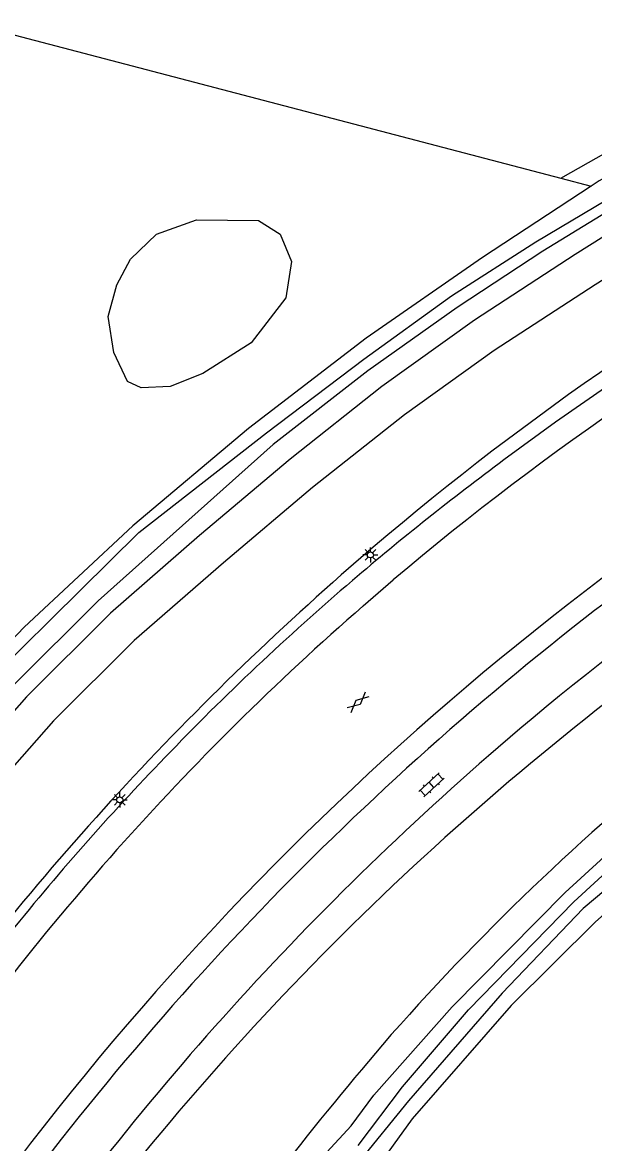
# Model space of a CAD drawing. Extents: x 124000 to 128010, y 398999 to 403000.
# Drawn here: x 124839.6 to 124887, y 402816.9 to 402909.8 of the extents above; entities that cross this region are included whole.
import ezdxf

# ---------------------------------------------------------------- set-up
doc = ezdxf.new("R2010")
doc.units = 0
for name, color, linetype in [('gg-knt-BGT kruinlijn', 7, 'Continuous'), ('gg-knt-bovenkant onderkant talud', 7, 'Continuous'), ('gg-knt-verharding', 7, 'Continuous'), ('gg-kntw-beschoeiing', 7, 'Continuous'), ('gg-kntw-bovenkant insteek waterloop', 7, 'Continuous'), ('gg-kntw-waterlijn', 7, 'Continuous'), ('gt-grn-vlakafsluiter', 7, 'Continuous'), ('gt-knt-geleideconstructie', 7, 'Continuous'), ('gt-symb-gesloten verharding', 7, 'Continuous'), ('gt-symb-klinker verharding', 7, 'Continuous'), ('gt-symb-lichtmast', 7, 'Continuous'), ('gx-grn-maaiveld', 7, 'Continuous')]:
    doc.layers.add(name, color=color, linetype=linetype)

# ---------------------------------------------------------------- blocks, each defined once
blk = doc.blocks.new('gt0-GESVH1')
at = {"layer": 'gt-symb-gesloten verharding'}
for p, q in [((-0.992, -0.261), (0.008, 0.239)), ((0.008, -0.261), (-0.992, 0.239)), ((0.008, 0.239), (1.008, -0.261)), ((1.008, 0.239), (0.008, -0.261))]:
    blk.add_line(p, q, dxfattribs=at)
blk = doc.blocks.new('gt0-LMAST')
at = {"layer": 'gt-symb-lichtmast'}
for p, q in [((-0.182, 0.173), (-0.447, 0.438)), ((-0.005, 0.246), (-0.005, 0.621)), ((0.172, 0.173), (0.437, 0.438)), ((-0.255, -0.004), (-0.63, -0.004)), ((-0.182, -0.181), (-0.447, -0.446)), ((-0.005, -0.254), (-0.005, -0.629)), ((0.437, -0.446), (0.172, -0.181)), ((0.245, -0.004), (0.62, -0.004))]:
    blk.add_line(p, q, dxfattribs=at)
blk.add_circle((-0.005, -0.004), 0.25, dxfattribs=at)
blk = doc.blocks.new('gt0-KL1')
at = {"layer": 'gt-symb-klinker verharding'}
for p, q in [((-1.15, 0.3), (1.15, 0.3)), ((-1, -0.3), (-1, 0.3)), ((-0.5, 0.3), (-0.5, 0.45)), ((0, -0.3), (0, 0.3)), ((0.5, 0.3), (0.5, 0.45)), ((1, -0.3), (1, 0.3)), ((-1.15, -0.3), (1.15, -0.3)), ((-0.5, -0.45), (-0.5, -0.3)), ((0.5, -0.45), (0.5, -0.3))]:
    blk.add_line(p, q, dxfattribs=at)

msp = doc.modelspace()

# ---------------------------------------------------------------- linework, layer by layer
at = {"layer": 'gg-knt-BGT kruinlijn'}
msp.add_line((124868.678, 402866.317), (124866.03, 402864.02), dxfattribs=at)
for centre, radius, start, end in [((125023.474, 402684.729), 238.613, 118.28791, 130.44619), ((125027.168, 402680.597), 244.151, 131.29959, 145.16236), ((125035.116, 402664.076), 239.796, 126.67548, 144.63031)]:
    msp.add_arc(centre, radius, start, end, dxfattribs=at)
at = {"layer": 'gg-knt-bovenkant onderkant talud'}
msp.add_line((124869.439, 402825.07), (124867.7, 402823.01), dxfattribs=at)
for centre, radius, start, end in [((125022.374, 402691.356), 203.147, 118.53241, 138.83619), ((125139.828, 402595.45), 354.735, 140.09682, 149.27534)]:
    msp.add_arc(centre, radius, start, end, dxfattribs=at)
at = {"layer": 'gg-knt-verharding'}
for p, q in [((124867.85, 402861.46), (124870.347, 402863.606)), ((124887.047, 402861.065), (124885.25, 402859.66)), ((124880.846, 402851.265), (124878.25, 402849.03))]:
    msp.add_line(p, q, dxfattribs=at)
for centre, radius, start, end in [((125037.892, 402664.235), 249.738, 117.01608, 143.5612), ((125034.02, 402669.215), 237.917, 119.09527, 130.0768), ((125028.74, 402677.163), 232.157, 120.88507, 127.61366), ((125016.191, 402691.069), 225.916, 131.04244, 145.62609), ((125041.388, 402660.945), 252.718, 128.15805, 145.61944), ((125041.806, 402660.947), 249.251, 131.00998, 146.17335)]:
    msp.add_arc(centre, radius, start, end, dxfattribs=at)
at = {"layer": 'gg-kntw-beschoeiing'}
msp.add_lwpolyline([(124908.759, 402917.847), (124911.089, 402917.571), (124904.153, 402934.139), (124900.798, 402939.063), (124896.797, 402943.549), (124892.011, 402947.187), (124886.62, 402949.837), (124880.89, 402951.286), (124869.833, 402953.158), (124869.702, 402952.08), (124860.778, 402953.2), (124822.015, 402958.031), (124820.832, 402955.131), (124810.366, 402929.463), (124809.429, 402927.116), (124805.608, 402917.54), (124884.244, 402896.927), (124907.884, 402910.302), (124908.759, 402917.847)], dxfattribs=at)
at = {"layer": 'gg-kntw-bovenkant insteek waterloop'}
for points in [[(124813.829, 402961.925), (124814.538, 402961.165), (124870.038, 402954.417), (124881.058, 402952.542), (124887.044, 402950.899), (124892.573, 402948.265), (124897.821, 402944.353), (124901.897, 402939.884), (124904.314, 402935.98), (124908.171, 402927.71), (124911.641, 402918.881), (124912.882, 402913.467), (124912.092, 402910.974), (124910.62, 402909.297), (124907.592, 402907.544), (124897.599, 402902.509), (124887.437, 402896.703), (124886.77, 402896.265)], [(124917.82, 402912.206), (124915.559, 402907.162), (124910.101, 402904.359), (124902.066, 402900.331), (124893.761, 402895.812), (124885.444, 402890.593), (124877.09, 402885.145), (124869.41, 402879.656), (124861.79, 402873.621), (124854.283, 402867.282), (124846.883, 402860.853), (124839.919, 402853.914), (124833.222, 402846.355), (124826.696, 402838.864), (124820.765, 402831.42), (124814.601, 402823.162), (124809.384, 402815.696), (124798.506, 402798.465), (124788.97, 402783.443), (124783.069, 402774.785), (124777.56, 402767.487), (124776.514, 402767.407), (124774.282, 402769.203)], [(124833.413, 402770.212), (124843.52, 402786.669), (124851.563, 402798.337), (124861.141, 402812.175), (124866.849, 402818.352), (124868.728, 402820.895), (124875.219, 402828.216), (124884.597, 402837.692), (124893.727, 402846.038), (124901.711, 402852.147), (124909.514, 402857.898), (124917.96, 402863.234), (124926.724, 402867.699), (124934.42, 402871.184), (124941.659, 402874.932), (124948.258, 402878.507), (124954.059, 402881.978), (124956.844, 402884.042), (124962.497, 402887.355), (124972.834, 402891.906), (124981.843, 402895.026), (124999.84, 402899.589)], [(124886.77, 402896.265), (124877.758, 402890.344), (124868.095, 402883.643), (124858.339, 402876.165), (124848.734, 402868.083), (124839.714, 402859.687), (124831.688, 402851.293), (124824.359, 402842.701), (124816.944, 402833.052), (124809.793, 402823.187), (124803.536, 402814.075), (124797.024, 402804.044), (124789.422, 402792.28), (124781.651, 402780.045), (124776.431, 402772.539)], [(124959.632, 402880.315), (124955.795, 402877.537), (124945.08, 402872.642), (124933.967, 402867.085), (124922.59, 402861.662), (124906.318, 402851.607), (124900.233, 402846.911), (124887.136, 402835.269), (124880.125, 402828.324), (124871.922, 402818.931), (124868.747, 402814.566)]]:
    msp.add_lwpolyline(points, dxfattribs=at)
at = {"layer": 'gg-kntw-waterlijn'}
for points in [[(124775.895, 402771.707), (124776.588, 402771.462), (124782.473, 402779.426), (124790.23, 402792.012), (124797.532, 402803.468), (124804.147, 402813.683), (124810.359, 402822.762), (124817.53, 402832.555), (124824.93, 402842.215), (124832.258, 402850.806), (124849.245, 402867.534), (124859.839, 402875.814), (124867.89, 402881.922), (124875.166, 402887.157), (124882.16, 402891.628), (124891.979, 402897.469), (124902.299, 402903.144), (124913.18, 402909.152), (124914.049, 402910.982)], [(124902.634, 402902.58), (124892.432, 402896.781), (124882.756, 402890.872), (124875.646, 402886.209), (124868.227, 402880.937), (124860.394, 402874.835), (124845.859, 402861.88), (124838.895, 402854.941), (124832.325, 402847.137), (124825.798, 402839.646), (124819.812, 402832.132), (124813.647, 402823.874), (124808.378, 402816.332), (124797.5, 402799.1), (124787.987, 402784.114), (124782.085, 402775.455), (124776.838, 402768.433), (124775.228, 402769.628), (124775.568, 402770.196), (124775.153, 402770.555)], [(124867.424, 402816.735), (124871.124, 402821.595), (124876.587, 402827.97), (124885.325, 402836.935), (124894.402, 402845.232), (124902.342, 402851.307), (124910.508, 402857.03), (124919.225, 402862.32), (124924.491, 402865.109), (124928.641, 402867.17), (124934.878, 402870.239), (124944.192, 402874.691), (124952.498, 402879.317), (124956.869, 402882.121), (124960.543, 402884.684), (124962.976, 402886.418), (124973.218, 402890.928), (124982.149, 402894.021), (124991.047, 402896.306)], [(124959.232, 402881.804), (124955.289, 402878.961), (124922.111, 402862.541), (124905.748, 402852.43), (124899.595, 402847.681), (124886.109, 402836.363), (124879.368, 402829.352), (124871.622, 402820.437), (124867.37, 402815.223), (124867.37, 402814.616), (124867.712, 402814.051)]]:
    msp.add_lwpolyline(points, dxfattribs=at)
at = {"layer": 'gt-grn-vlakafsluiter'}
msp.add_line((124884.244, 402896.927), (124886.77, 402896.265), dxfattribs=at)
at = {"layer": 'gt-knt-geleideconstructie'}
msp.add_lwpolyline([(124894.882, 402884.275), (124890.397, 402881.253), (124883.814, 402876.699), (124879.525, 402873.563)], dxfattribs=at)
for centre, radius, start, end in [((125015.716, 402689.602), 228.888, 126.5135, 130.53301), ((125003.782, 402702.897), 211.027, 130.41622, 136.21898), ((125003.343, 402701.626), 211.594, 135.88824, 141.32063)]:
    msp.add_arc(centre, radius, start, end, dxfattribs=at)
at = {"layer": 'gx-grn-maaiveld'}
for points in [[(124884.244, 402896.927), (124907.884, 402910.302), (124908.759, 402917.847), (124911.089, 402917.571), (124904.153, 402934.139), (124900.798, 402939.063), (124896.797, 402943.549), (124892.011, 402947.187), (124886.62, 402949.837), (124880.89, 402951.286), (124869.833, 402953.158), (124869.702, 402952.08), (124860.778, 402953.2), (124822.015, 402958.031), (124820.832, 402955.131)], [(124809.429, 402927.116), (124805.608, 402917.54), (124884.244, 402896.927)], [(124916.61, 402904.78), (124911.472, 402901.69), (124903.5, 402897.696), (124895.195, 402893.177), (124887.083, 402888.08), (124878.729, 402882.632), (124871.273, 402877.304), (124863.653, 402871.269), (124856.251, 402865.017), (124848.851, 402858.588), (124842.164, 402851.925), (124835.467, 402844.366), (124829.042, 402836.995), (124823.111, 402829.551), (124817.06, 402821.444), (124811.843, 402813.978), (124801.039, 402796.857), (124791.503, 402781.835), (124785.463, 402772.978), (124779.954, 402765.68), (124777.667, 402761.48), (124768.424, 402744.974), (124766.85, 402741.95)], [(124854.024, 402893.467), (124859.16, 402893.401), (124860.961, 402892.267), (124861.895, 402889.999), (124861.428, 402886.997), (124858.56, 402883.261), (124854.558, 402880.727), (124851.823, 402879.659), (124849.421, 402879.526), (124848.287, 402880.06), (124847.154, 402882.461), (124846.687, 402885.463), (124847.42, 402888.064), (124848.554, 402890.199), (124850.689, 402892.267), (124854.024, 402893.467)]]:
    msp.add_lwpolyline(points, dxfattribs=at)
msp.add_arc((125020.053, 402687.074), 231.464, 117.81724, 130.29927, dxfattribs=at)

# ---------------------------------------------------------------- block references
at = {"layer": 'gt-symb-gesloten verharding', "rotation": 41.067356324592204}
msp.add_blockref('gt0-GESVH1', (124867.415, 402853.47), dxfattribs=at)
at = {"layer": 'gt-symb-klinker verharding', "rotation": 42.52804406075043}
msp.add_blockref('gt0-KL1', (124873.515, 402846.626), dxfattribs=at)
at = {"layer": 'gt-symb-lichtmast'}
for p in [(124868.452, 402865.692), (124847.655, 402845.385)]:
    msp.add_blockref('gt0-LMAST', p, dxfattribs=at)

doc.saveas('drawing.dxf')
